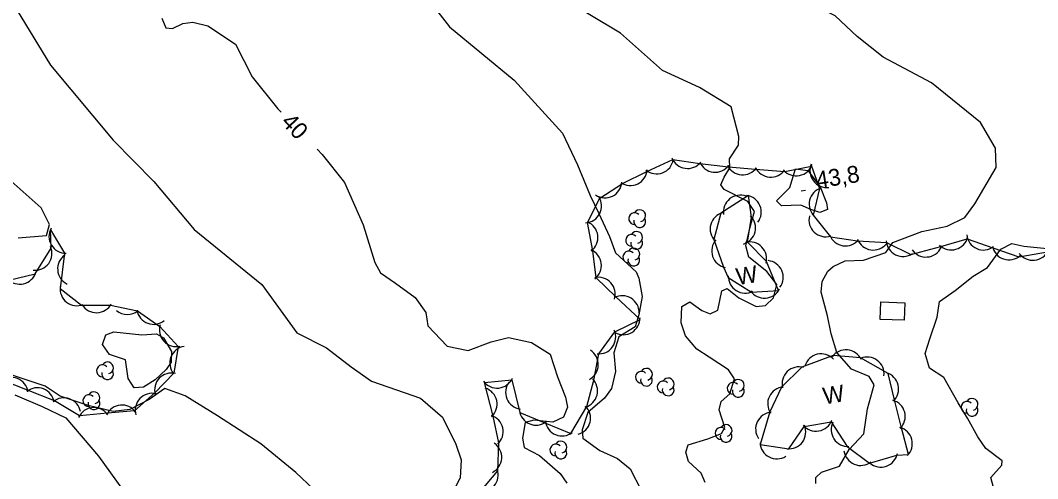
# Model space of a CAD drawing. Extents: x 646142 to 649934, y 5874075 to 5876351.
# Drawn here: x 647629.3 to 647810.5, y 5875275.8 to 5875357.4 of the extents above; entities that cross this region are included whole.
import ezdxf

# ---------------------------------------------------------------- set-up
doc = ezdxf.new("R2010")
doc.units = 0
for name, color, linetype in [('Niveau 1', 7, 'Continuous'), ('Niveau 2', 7, 'Continuous'), ('Niveau 3', 7, 'Continuous'), ('Niveau 31', 7, 'Continuous'), ('Niveau 44', 7, 'Continuous')]:
    doc.layers.add(name, color=color, linetype=linetype)

msp = doc.modelspace()

# ---------------------------------------------------------------- linework, layer by layer
at = {"layer": 'Niveau 1'}
for points in [[(647654.48, 5875357.74), (647655.15, 5875356.06), (647656.35, 5875355.9), (647658.19, 5875356.83), (647659.98, 5875357.02), (647662.65, 5875356.39)], [(647662.65, 5875356.39), (647667.6, 5875353.12), (647670.53, 5875347.33), (647675.15, 5875341.6), (647675.73, 5875341)], [(647682.16, 5875334.41), (647683.04, 5875333.51), (647687.02, 5875328.5), (647690.34, 5875320.95), (647692.38, 5875314.22), (647693.4, 5875312.41)], [(647693.4, 5875312.41), (647696.07, 5875310.55), (647699.59, 5875308.04), (647701.48, 5875305.36), (647701.82, 5875302.97), (647705.27, 5875299.33), (647709.02, 5875298.59), (647713.12, 5875300.1), (647716.21, 5875300.87), (647720.31, 5875300), (647723.61, 5875297.93), (647724.95, 5875293.9), (647726.37, 5875290.27), (647726.7, 5875288.5), (647726.02, 5875286.68), (647724.13, 5875285.8), (647720.7, 5875286.18), (647719.21, 5875285.74), (647718.68, 5875282.98), (647719, 5875281.32), (647721.74, 5875279.86), (647725.43, 5875276.7), (647726.61, 5875274.96)]]:
    msp.add_lwpolyline(points, dxfattribs=at)
at = {"layer": 'Niveau 2'}
for points in [[(647757.26, 5875336.7), (647755.87, 5875341.95), (647750.24, 5875345.41), (647743.65, 5875348.44), (647736.15, 5875355.08), (647725.51, 5875361.51), (647716.95, 5875367.37), (647710.08, 5875373.18), (647707.3, 5875377.62), (647705.41, 5875383.29), (647702.76, 5875388.64)], [(647687.15, 5875380.64), (647688.89, 5875379.58), (647693.56, 5875375.04), (647700.06, 5875363.54), (647705.72, 5875356.24), (647717.24, 5875346.73), (647725.81, 5875337.26), (647728.48, 5875331.62), (647730.74, 5875326.17)], [(647618.15, 5875369.96), (647625.75, 5875364.07), (647634.64, 5875349.37), (647645.77, 5875336.05), (647653.05, 5875328.67), (647660.21, 5875320.14), (647672.25, 5875310.33), (647678.51, 5875301.71), (647683.8, 5875299.05), (647688.2, 5875295.67), (647691.84, 5875293.12), (647700.52, 5875290.07), (647704.46, 5875286.7), (647706.84, 5875281.87), (647707.78, 5875279.09), (647707.63, 5875275.86)], [(647633.92, 5875319.06), (647634.48, 5875320.99), (647632.94, 5875324), (647622.77, 5875333.02), (647615.46, 5875341.67), (647611.63, 5875347.9), (647605.16, 5875354.93), (647599.11, 5875360.18)], [(647784.7, 5875317.79), (647789.86, 5875319.79), (647794.38, 5875320.71), (647797.5, 5875322.27), (647799.3, 5875324.7), (647803.09, 5875331.16), (647802.99, 5875334.63), (647800.32, 5875339.18), (647791.57, 5875346.23), (647782.93, 5875350.83), (647778.32, 5875354.5), (647774.43, 5875358.2), (647771.3, 5875359.72), (647769.53, 5875360.66)], [(647751.96, 5875297.36), (647749.74, 5875298.81), (647747.77, 5875301.19), (647746.99, 5875303.52), (647747.11, 5875306.4), (647748.5, 5875307.22), (647750.67, 5875305.71), (647752.14, 5875305.13), (647753.48, 5875305.78), (647754.23, 5875309.23), (647755.16, 5875309.61), (647757.23, 5875307.97), (647760.36, 5875306.39), (647761.97, 5875306.61), (647763.43, 5875307.95), (647763.99, 5875310.31), (647762.25, 5875312.66), (647759.03, 5875315.18), (647758.51, 5875317.21), (647759.23, 5875320.37), (647760.02, 5875323.33), (647758.84, 5875325.11), (647754.64, 5875327.26), (647754.06, 5875328.1), (647754.66, 5875329.45), (647755.63, 5875331.13), (647755.6, 5875332.7), (647757.17, 5875335.17), (647757.26, 5875336.7)], [(647770.07, 5875323.7), (647768.31, 5875324.48), (647764.83, 5875324.34), (647763.96, 5875325.2), (647766.33, 5875327.58), (647767.32, 5875330.95), (647769.54, 5875330.62), (647771.73, 5875327.7), (647772.89, 5875324.9), (647773.06, 5875323.68), (647771.65, 5875323.14), (647770.07, 5875323.7)], [(647730.74, 5875326.17), (647732.28, 5875322.95), (647734.19, 5875318.87), (647735.25, 5875315.94), (647738.96, 5875312.56), (647739.45, 5875311.48), (647740.04, 5875308.22), (647739.45, 5875304.9), (647738.79, 5875302.8), (647735.86, 5875301.03), (647734.99, 5875298.18), (647735.25, 5875294.83), (647734.57, 5875291.78), (647733.32, 5875290.07), (647730.34, 5875287.51), (647729.34, 5875284.42), (647729.47, 5875282.97), (647732.5, 5875280.76), (647735.62, 5875279.34), (647737.88, 5875277.5), (647739.87, 5875273.71)], [(647628.85, 5875318.64), (647633.92, 5875319.06)], [(647770.97, 5875274.91), (647770.98, 5875275.97), (647771.96, 5875276.92), (647775.18, 5875277.98), (647776.93, 5875280.97), (647779.54, 5875283.71), (647780.19, 5875288.21), (647781.37, 5875292.48), (647780.44, 5875293.95), (647777.34, 5875295.25), (647774.71, 5875298.23), (647773.72, 5875301.55), (647773.03, 5875304.73), (647771.91, 5875308.98), (647772.07, 5875310.85), (647773.08, 5875312.7), (647774.07, 5875313.53), (647776.17, 5875314.54), (647779.48, 5875314.66), (647783.46, 5875316.03), (647784.7, 5875317.79)], [(647802.6, 5875274.2), (647802.15, 5875275.95), (647804.08, 5875278.16), (647804.18, 5875278.9), (647801.23, 5875281.11), (647799.8, 5875283.2), (647797.98, 5875286.53), (647796.32, 5875289.27), (647793.77, 5875293.76), (647791.2, 5875295.45), (647790.46, 5875298.05), (647791.28, 5875300.66), (647792.55, 5875304.54), (647792.97, 5875307.28), (647795.76, 5875309.25), (647799, 5875311.83), (647801.56, 5875313.33), (647803.9, 5875316.6), (647805.88, 5875317.65), (647808, 5875317.14), (647812.19, 5875316.74)], [(647655.25, 5875295.21), (647653.27, 5875293.36), (647651.18, 5875292.07), (647649.55, 5875291.9), (647648.49, 5875293.59), (647648, 5875296.93), (647645.13, 5875297.87), (647643.88, 5875299.67), (647644.46, 5875301.37), (647645.94, 5875301.92), (647650.87, 5875301.36), (647653.52, 5875301.52), (647654.78, 5875300.81), (647656.2, 5875298.41), (647656.15, 5875296.49), (647655.25, 5875295.21)], [(647751.22, 5875275.04), (647750.56, 5875276.71), (647748.28, 5875278.83), (647747.79, 5875280.46), (647748.23, 5875281.8), (647751.73, 5875282.84), (647754.13, 5875283.77), (647754.76, 5875284.85), (647753.73, 5875288), (647754.1, 5875289.49), (647755.66, 5875290.84), (647756.49, 5875293.51), (647755.43, 5875295.14), (647751.96, 5875297.36)], [(647654.97, 5875291.83), (647652.2, 5875289.84), (647648.79, 5875288.07), (647645.82, 5875287.7), (647641.34, 5875288.81), (647636.35, 5875290.44), (647633.69, 5875292.2), (647630.28, 5875293.37), (647625.47, 5875294.96)], [(647678.35, 5875276.86), (647672.08, 5875281.97), (647664.35, 5875286.93), (647658.61, 5875290.51), (647654.97, 5875291.83)], [(647628.26, 5875290.67), (647633.12, 5875288.63), (647637.35, 5875286.58), (647643.18, 5875279.77), (647651.43, 5875268.29)], [(647681.47, 5875273.91), (647678.35, 5875276.86)], [(647706.35, 5875273.38), (647707.63, 5875275.86)]]:
    msp.add_lwpolyline(points, dxfattribs=at)
at = {"layer": 'Niveau 3'}
msp.add_line((647768.36, 5875327.01), (647769.15, 5875327.14), dxfattribs=at)
at = {"layer": 'Niveau 31'}
msp.add_lwpolyline([(647782.53, 5875307.23), (647786.8, 5875307.06), (647786.68, 5875303.95), (647782.41, 5875304.11), (647782.53, 5875307.23)], dxfattribs=at)
at = {"layer": 'Niveau 44'}
for points in [[(647711.16, 5875273.42), (647714.29, 5875277.12), (647714.51, 5875282.14), (647713.46, 5875286.88), (647711.95, 5875292.87), (647716.78, 5875293.38), (647718.22, 5875287.56), (647722.7, 5875285.71), (647727.33, 5875283.81), (647730.18, 5875288.6), (647731.39, 5875293.3), (647732.33, 5875297.98), (647735.17, 5875301.91), (647739.65, 5875304.11), (647735.34, 5875308.12), (647731.82, 5875311.54), (647731.21, 5875316.35), (647730.27, 5875321.35), (647732.47, 5875325.68), (647736.5, 5875328.3), (647740.86, 5875330.43), (647745.46, 5875332.59), (647750.27, 5875331.89), (647755.39, 5875331.28), (647760.23, 5875330.89), (647765.43, 5875330.48), (647770.19, 5875331.42), (647771.61, 5875327.4), (647770.51, 5875322.67), (647773.58, 5875318.83), (647778.38, 5875318.1), (647783.53, 5875317.81), (647787.89, 5875315.67), (647793.25, 5875317.12), (647797.92, 5875318.44), (647802.5, 5875316.83), (647807.1, 5875315.28), (647812.23, 5875316.14)], [(647755.37, 5875311.59), (647759.5, 5875308.97), (647764.34, 5875309.29), (647762.16, 5875314.41), (647758.77, 5875317.88), (647759.52, 5875322.35), (647758.95, 5875326.15), (647754.06, 5875323.01), (647752.8, 5875318.32), (647754.53, 5875313.44), (647755.37, 5875311.59)], [(647627.2, 5875311.11), (647631.92, 5875312.22), (647634.75, 5875316.78), (647634.6, 5875320.05), (647637.11, 5875315.9), (647636.34, 5875309.64), (647640.17, 5875306.66), (647645.29, 5875306.63), (647650.15, 5875305.62), (647654.09, 5875302.86), (647657.37, 5875299.29), (647656.57, 5875294.54), (647653.22, 5875291.02), (647649.61, 5875287.85), (647644.78, 5875287.4), (647639.8, 5875286.95), (647635.33, 5875289.63), (647630.55, 5875291.52), (647626.04, 5875293.3)], [(647787.47, 5875280.08), (647786.24, 5875284.78), (647784.99, 5875289.77), (647783.86, 5875294.49), (647778.9, 5875297.24), (647774.07, 5875297.68), (647768.48, 5875295.61), (647764.85, 5875292.05), (647762.76, 5875287.67), (647761.06, 5875281.84), (647766.15, 5875281.06), (647768.9, 5875285.06), (647773.69, 5875285.88), (647776.55, 5875281.49), (647780.52, 5875278.54), (647785.42, 5875279.94), (647787.47, 5875280.08)]]:
    msp.add_lwpolyline(points, dxfattribs=at)
for centre, radius, start, end in [((647748.12, 5875333.99), 3, 201.6902, 321.6682), ((647742.6, 5875333.03), 3, 230.8382, 350.8161), ((647753.02, 5875333.32), 3, 203.8153, 323.7932), ((647757.95, 5875332.84), 3, 205.3576, 325.3355), ((647762.94, 5875332.44), 3, 205.3576, 325.3355), ((647767.47, 5875332.68), 3, 221.174, 341.1519), ((647772.91, 5875330.6), 3, 157.209, 277.1869), ((647737.91, 5875330.95), 3, 236.0148, 355.9927), ((647733.41, 5875328.76), 3, 236.0148, 355.9927), ((647772.78, 5875324.64), 3, 106.891, 226.869), ((647729.8, 5875324.32), 3, 273.0662, 33.0442), ((647757.5, 5875323.24), 3, 69.0195, 188.9975), ((647758.24, 5875323.23), 3, 322.4619, 82.4399), ((647739.59, 5875322.58), 1.05, 282.2692, 149.7263), ((647738.69, 5875322.05), 1.05, 44.1154, 269.804), ((647739.59, 5875321.53), 1.05, 166.9369, 29.6212), ((647755.13, 5875320.21), 3, 104.9763, 224.9543), ((647757.23, 5875320.41), 3, 286.1651, 46.143), ((647772.73, 5875321.83), 3, 166.4833, 286.4613), ((647637.36, 5875318.89), 3, 151.2005, 271.1784), ((647729.14, 5875318.69), 3, 307.2144, 67.1923), ((647738.15, 5875318.18), 1.05, 44.1154, 269.804), ((647739.05, 5875317.66), 1.05, 166.9369, 29.6212), ((647739.05, 5875318.71), 1.05, 282.2692, 149.7263), ((647755.42, 5875316.31), 3, 138.8739, 258.8518), ((647776.24, 5875320.21), 3, 201.3778, 321.3557), ((647781.19, 5875319.46), 3, 201.3778, 321.3557), ((647795.1, 5875319.48), 3, 225.8201, 345.798), ((647800.84, 5875319.47), 3, 185.9916, 305.9696), ((647631.89, 5875315.87), 3, 263.6885, 23.6665), ((647729.76, 5875313.73), 3, 307.2144, 67.1923), ((647738.54, 5875315.74), 1.05, 282.2692, 149.7263), ((647759.2, 5875314.91), 3, 344.3639, 104.3418), ((647786.49, 5875318.32), 3, 183.904, 303.882), ((647790.57, 5875318.22), 3, 214.4243, 334.4023), ((647805.37, 5875317.72), 3, 191.3989, 311.3768), ((647809.63, 5875317.64), 3, 216.0111, 335.9891), ((647638.9, 5875313.11), 3, 124.1284, 244.1063), ((647737.64, 5875315.21), 1.05, 44.1154, 269.804), ((647738.54, 5875314.69), 1.05, 166.9369, 29.6212), ((647762.15, 5875311.6), 3, 323.9005, 83.8785), ((647629.16, 5875313.38), 3, 223.216, 343.194), ((647732.23, 5875308.61), 3, 342.5728, 102.5507), ((647758.37, 5875311.78), 3, 177.7484, 297.7263), ((647639.34, 5875309.55), 3, 172.1354, 292.1134), ((647761.81, 5875310.89), 3, 213.7657, 333.7437), ((647736.48, 5875305.34), 3, 358.2315, 118.2094), ((647642.81, 5875308.31), 3, 211.9363, 331.9142), ((647648.32, 5875307.99), 3, 229.7203, 309.4072), ((647653, 5875306.23), 3, 189.4292, 309.4072), ((647736.66, 5875304.39), 3, 240.5835, 0.5615), ((647657.03, 5875302.27), 3, 162.6273, 282.6052), ((647732.32, 5875300.98), 3, 264.1489, 24.1268), ((647658.89, 5875296.34), 3, 98.8713, 218.8493), ((647729.22, 5875296.07), 3, 297.9114, 57.8893), ((647776.32, 5875295.7), 3, 24.7246, 144.7026), ((647644.79, 5875295.49), 1.05, 282.2692, 149.7263), ((647771.9, 5875294.98), 3, 43.1027, 163.0807), ((647780.11, 5875294.41), 3, 353.1649, 113.1429), ((647643.89, 5875294.96), 1.05, 44.1154, 269.804), ((647644.79, 5875294.44), 1.05, 166.9369, 29.6212), ((647739.89, 5875293.81), 1.05, 44.1154, 269.804), ((647740.79, 5875294.34), 1.05, 282.2692, 149.7263), ((647767.96, 5875292.66), 3, 74.119, 194.0969), ((647782.71, 5875291.72), 3, 313.4928, 73.4707), ((647627.65, 5875290.77), 3, 8.5097, 128.4876), ((647656.17, 5875291.56), 3, 76.394, 196.372), ((647714.18, 5875294.88), 3, 216.0147, 335.9926), ((647718.69, 5875291.12), 3, 142.0497, 262.0277), ((647729.08, 5875291.39), 3, 285.5576, 45.5356), ((647740.79, 5875293.29), 1.05, 166.9369, 29.6212), ((647743.76, 5875292.09), 1.05, 44.1154, 269.804), ((647744.66, 5875292.62), 1.05, 282.2692, 149.7263), ((647756.24, 5875291.83), 1.05, 44.1154, 269.804), ((647757.14, 5875292.36), 1.05, 282.2692, 149.7263), ((647632.3, 5875288.94), 3, 8.5097, 128.4876), ((647642.36, 5875290.16), 1.05, 282.2692, 149.7263), ((647711.18, 5875289.01), 3, 312.5421, 72.52), ((647744.66, 5875291.57), 1.05, 166.9369, 29.6212), ((647757.14, 5875291.31), 1.05, 166.9369, 29.6212), ((647765.39, 5875289.1), 3, 94.4486, 214.4266), ((647637.02, 5875287.15), 3, 10.2411, 130.219), ((647641.46, 5875289.63), 1.05, 44.1154, 269.804), ((647642.36, 5875289.11), 1.05, 166.9369, 29.6212), ((647652.72, 5875287.95), 3, 76.394, 196.372), ((647783.89, 5875286.82), 3, 314.6438, 74.6218), ((647797.9, 5875288.45), 1.05, 44.1154, 269.804), ((647798.8, 5875288.98), 1.05, 282.2692, 149.7263), ((647642.37, 5875285.41), 3, 35.2324, 155.2104), ((647647.35, 5875285.87), 3, 35.2324, 155.2104), ((647721.13, 5875288.27), 3, 187.6084, 307.5863), ((647727.83, 5875286.55), 3, 285.5576, 45.5356), ((647763.24, 5875284.59), 3, 94.4486, 214.4266), ((647798.8, 5875287.93), 1.05, 166.9369, 29.6212), ((647712.26, 5875284.13), 3, 312.5421, 72.52), ((647725.75, 5875286.36), 3, 187.6084, 307.5863), ((647771, 5875287.21), 3, 219.6938, 339.6718), ((647776.7, 5875284.48), 3, 153.2729, 273.2509), ((647754.08, 5875283.8), 1.05, 44.1154, 269.804), ((647754.98, 5875283.28), 1.05, 166.9369, 29.6212), ((647754.98, 5875284.33), 1.05, 282.2692, 149.7263), ((647766.17, 5875284.06), 3, 263.5345, 23.5124), ((647785.15, 5875281.99), 3, 314.6438, 74.6218), ((647712.01, 5875279.56), 3, 296.3435, 56.3215), ((647724.64, 5875280.85), 1.05, 44.1154, 269.804), ((647725.54, 5875281.38), 1.05, 282.2692, 149.7263), ((647764.03, 5875282.27), 3, 182.2352, 302.2132), ((647725.54, 5875280.33), 1.05, 166.9369, 29.6212), ((647778.95, 5875281.1), 3, 187.6675, 307.6455), ((647782.55, 5875280.81), 3, 229.2564, 349.2344), ((647711.38, 5875276.41), 3, 259.7442, 19.7222)]:
    msp.add_arc(centre, radius, start, end, dxfattribs=at)

# ---------------------------------------------------------------- texts
at = {"layer": 'Niveau 1'}
msp.add_text('40', height=3, rotation=313.3671, dxfattribs=at).set_placement((647675.54, 5875339.13))
at = {"layer": 'Niveau 3'}
msp.add_text('43,8 ', height=3, rotation=8.9405, dxfattribs=at).set_placement((647771.22, 5875327.42))
at = {"layer": 'Niveau 44'}
for p in [(647757.01, 5875310.21), (647772.47, 5875288.96)]:
    msp.add_text('W', height=3, rotation=8.9405, dxfattribs=at).set_placement(p)

doc.saveas('drawing.dxf')
